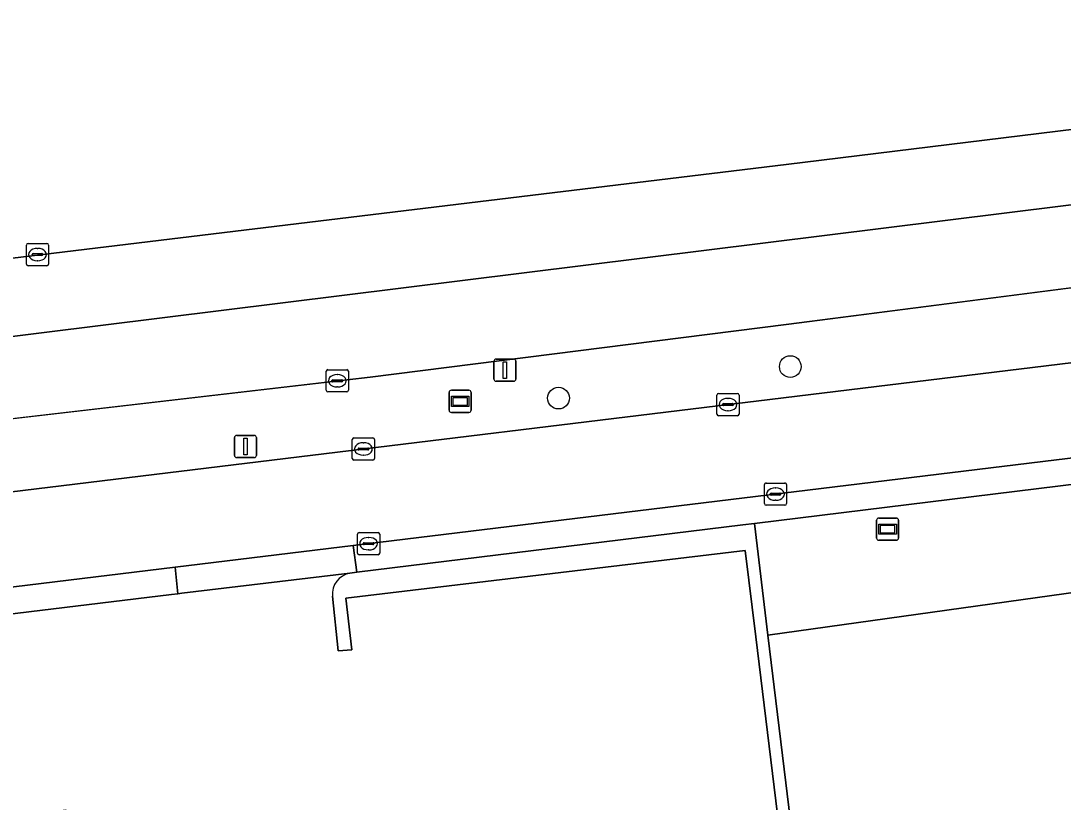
# Model space of a CAD drawing. Extents: x 161477 to 163040, y 383680 to 384871.
# Drawn here: x 162465.54 to 162512.48, y 384071.96 to 384107.14 of the extents above; entities that cross this region are included whole.
import ezdxf

# ---------------------------------------------------------------- set-up
doc = ezdxf.new("R2010")
doc.units = 0
for name, color, linetype in [('IMGEO_Berm_groen', 7, 'Continuous'), ('IMGEO_Boom', 7, 'Continuous'), ('IMGEO_Erf', 7, 'Continuous'), ('IMGEO_Groenvoorziening', 7, 'Continuous'), ('IMGEO_Haag', 7, 'Continuous'), ('IMGEO_Kolk', 7, 'Continuous'), ('IMGEO_Lichtmast', 7, 'Continuous'), ('IMGEO_Loofbos', 7, 'Continuous'), ('IMGEO_Rijbaan_lokaal_gesloten', 7, 'Continuous'), ('IMGEO_Verkeersbordpaal', 7, 'Continuous'), ('IMGEO_Verklikker', 7, 'Continuous'), ('IMGEO_Voetpad_open', 7, 'Continuous'), ('IMGEO_Wegwijzer', 7, 'Continuous')]:
    doc.layers.add(name, color=color, linetype=linetype)

msp = doc.modelspace()

# ---------------------------------------------------------------- linework, layer by layer
at = {"layer": 'IMGEO_Berm_groen'}
for points in [[(162295.197, 384075.687), (162391.371, 384087.519), (162500, 384100.675), (162518.729, 384102.971), (162542.23, 384106.474)], [(162583.697, 384089.441), (162569.477, 384093.962), (162568.385, 384094.106), (162539.344, 384089.759), (162518.216, 384086.924), (162498.574, 384084.511), (162499.185, 384079.478), (162568.298, 384089.128), (162583.588, 384084.269), (162589.304, 384083.697), (162593.448, 384085.126), (162598.593, 384089.271), (162619.027, 384099.845)], [(162534.962, 384097.975), (162500, 384093.468), (162481.264, 384091.095), (162457.811, 384088.372), (162442.901, 384086.436), (162402.758, 384081.663), (162381.895, 384078.899), (162368.059, 384077.415), (162337.394, 384073.713), (162307.499, 384070.04), (162248.941, 384062.845), (162201.441, 384057.009), (162179.625, 384054.308), (162139.298, 384049.588), (162134.982, 384048.963), (162131.051, 384048.617), (162073.42, 384041.498), (162051.67, 384038.989), (162036.516, 384037.016), (162009.54, 384033.893)], [(162260.044, 384060.826), (162395.867, 384077.5), (162517.624, 384092.325)]]:
    msp.add_lwpolyline(points, dxfattribs=at)
at = {"layer": 'IMGEO_Boom'}
for centre in [(162500.193, 384091.571), (162489.752, 384090.151)]:
    msp.add_circle(centre, 0.489, dxfattribs=at)
at = {"layer": 'IMGEO_Erf'}
for points in [[(162498.633, 384079.401), (162498.156, 384083.287), (162480.175, 384081.146), (162480.439, 384078.82), (162479.831, 384078.769), (162479.569, 384081.228)], [(162480.36, 384082.273), (162472.793, 384081.364), (162472.615, 384081.343), (162472.321, 384081.307), (162405.715, 384073.213), (162404.569, 384073.071), (162404.186, 384073.024), (162395.868, 384071.977), (162395.649, 384071.966), (162392.205, 384071.555)], [(162434.766, 384067.084), (162434.701, 384067.602), (162467.567, 384071.605), (162467.783, 384069.814), (162474.921, 384070.679), (162476.521, 384057.46), (162472.782, 384057.007), (162473.945, 384047.551), (162486.517, 384049.092), (162502.092, 384051.196), (162501.07, 384059.528), (162500.912, 384060.821), (162498.633, 384079.401)]]:
    msp.add_lwpolyline(points, dxfattribs=at)
msp.add_arc((162480.537, 384081.317), 0.972, 100.4877, 185.2654, dxfattribs=at)
at = {"layer": 'IMGEO_Groenvoorziening'}
for points in [[(162499.185, 384079.478), (162498.574, 384084.511), (162498.057, 384084.448), (162480.672, 384082.312), (162480.36, 384082.273)], [(162479.569, 384081.228), (162479.831, 384078.769), (162480.439, 384078.82), (162480.175, 384081.146), (162498.156, 384083.287), (162498.633, 384079.401), (162500.912, 384060.821), (162501.443, 384060.879), (162499.185, 384079.478)]]:
    msp.add_lwpolyline(points, dxfattribs=at)
msp.add_arc((162480.537, 384081.317), 0.972, 100.4877, 185.2654, dxfattribs=at)
at = {"layer": 'IMGEO_Haag'}
for points in [[(162499.185, 384079.478), (162498.574, 384084.511), (162498.057, 384084.448), (162480.672, 384082.312), (162480.36, 384082.273)], [(162479.569, 384081.228), (162479.831, 384078.769), (162480.439, 384078.82), (162480.175, 384081.146), (162498.156, 384083.287), (162498.633, 384079.401), (162500.912, 384060.821), (162501.443, 384060.879), (162499.185, 384079.478)]]:
    msp.add_lwpolyline(points, dxfattribs=at)
msp.add_arc((162480.537, 384081.317), 0.972, 100.4877, 185.2654, dxfattribs=at)
at = {"layer": 'IMGEO_Kolk'}
for p, q in [((162465.863, 384097.116), (162466.715, 384097.116)), ((162465.788, 384096.19), (162465.788, 384097.042)), ((162466.047, 384096.61), (162466.047, 384096.622)), ((162466.09, 384096.659), (162466.488, 384096.659)), ((162466.276, 384096.896), (162466.301, 384096.896)), ((162466.531, 384096.622), (162466.531, 384096.61)), ((162466.789, 384097.042), (162466.789, 384096.19)), ((162466.485, 384096.573), (162466.087, 384096.573)), ((162466.299, 384096.336), (162466.274, 384096.336)), ((162466.715, 384096.116), (162465.863, 384096.116)), ((162479.29, 384090.507), (162479.29, 384091.359)), ((162479.365, 384091.433), (162480.217, 384091.433)), ((162479.592, 384090.976), (162479.99, 384090.976)), ((162479.778, 384091.213), (162479.803, 384091.213)), ((162480.291, 384091.359), (162480.291, 384090.507)), ((162479.549, 384090.927), (162479.549, 384090.939)), ((162479.987, 384090.89), (162479.589, 384090.89)), ((162479.801, 384090.653), (162479.776, 384090.653)), ((162480.033, 384090.939), (162480.033, 384090.927)), ((162480.217, 384090.433), (162479.365, 384090.433)), ((162496.885, 384089.435), (162496.885, 384090.287)), ((162496.96, 384090.361), (162497.812, 384090.361)), ((162497.373, 384090.141), (162497.398, 384090.141)), ((162497.886, 384090.287), (162497.886, 384089.435)), ((162497.144, 384089.855), (162497.144, 384089.867)), ((162497.582, 384089.818), (162497.184, 384089.818)), ((162497.187, 384089.904), (162497.585, 384089.904)), ((162497.396, 384089.581), (162497.371, 384089.581)), ((162497.628, 384089.867), (162497.628, 384089.855)), ((162497.812, 384089.361), (162496.96, 384089.361)), ((162480.465, 384087.436), (162480.465, 384088.288)), ((162480.54, 384088.362), (162481.392, 384088.362)), ((162481.466, 384088.288), (162481.466, 384087.436)), ((162480.724, 384087.856), (162480.724, 384087.868)), ((162481.162, 384087.819), (162480.764, 384087.819)), ((162480.767, 384087.905), (162481.165, 384087.905)), ((162480.953, 384088.142), (162480.978, 384088.142)), ((162481.208, 384087.868), (162481.208, 384087.856)), ((162481.392, 384087.362), (162480.54, 384087.362)), ((162480.976, 384087.582), (162480.951, 384087.582)), ((162499.101, 384086.329), (162499.953, 384086.329)), ((162499.026, 384085.403), (162499.026, 384086.255)), ((162499.285, 384085.823), (162499.285, 384085.835)), ((162499.328, 384085.872), (162499.726, 384085.872)), ((162499.514, 384086.109), (162499.539, 384086.109)), ((162499.769, 384085.835), (162499.769, 384085.823)), ((162500.027, 384086.255), (162500.027, 384085.403)), ((162499.723, 384085.786), (162499.325, 384085.786)), ((162499.537, 384085.549), (162499.512, 384085.549)), ((162499.953, 384085.329), (162499.101, 384085.329)), ((162480.699, 384083.171), (162480.699, 384084.023)), ((162480.774, 384084.097), (162481.626, 384084.097)), ((162481.7, 384084.023), (162481.7, 384083.171)), ((162480.958, 384083.591), (162480.958, 384083.603)), ((162481.396, 384083.554), (162480.998, 384083.554)), ((162481.001, 384083.64), (162481.399, 384083.64)), ((162481.187, 384083.877), (162481.212, 384083.877)), ((162481.442, 384083.603), (162481.442, 384083.591)), ((162481.626, 384083.097), (162480.774, 384083.097)), ((162481.21, 384083.317), (162481.185, 384083.317))]:
    msp.add_line(p, q, dxfattribs=at)
for points in [[(162465.863, 384097.116), (162466.715, 384097.116)], [(162465.788, 384096.19), (162465.788, 384097.042)], [(162466.789, 384097.042), (162466.789, 384096.19)], [(162466.715, 384096.116), (162465.863, 384096.116)], [(162479.29, 384090.507), (162479.29, 384091.359)], [(162479.365, 384091.433), (162480.217, 384091.433)], [(162480.291, 384091.359), (162480.291, 384090.507)], [(162480.217, 384090.433), (162479.365, 384090.433)], [(162496.885, 384089.435), (162496.885, 384090.287)], [(162496.96, 384090.361), (162497.812, 384090.361)], [(162497.886, 384090.287), (162497.886, 384089.435)], [(162497.812, 384089.361), (162496.96, 384089.361)], [(162480.465, 384087.436), (162480.465, 384088.288)], [(162480.54, 384088.362), (162481.392, 384088.362)], [(162481.466, 384088.288), (162481.466, 384087.436)], [(162481.392, 384087.362), (162480.54, 384087.362)], [(162499.101, 384086.329), (162499.953, 384086.329)], [(162499.026, 384085.403), (162499.026, 384086.255)], [(162500.027, 384086.255), (162500.027, 384085.403)], [(162499.953, 384085.329), (162499.101, 384085.329)], [(162480.699, 384083.171), (162480.699, 384084.023)], [(162480.774, 384084.097), (162481.626, 384084.097)], [(162481.7, 384084.023), (162481.7, 384083.171)], [(162481.626, 384083.097), (162480.774, 384083.097)]]:
    msp.add_lwpolyline(points, dxfattribs=at)
for centre, radius, start, end in [((162465.865, 384097.04), 0.0765, 91.552, 178.448), ((162465.865, 384097.04), 0.0765, 91.552, 178.448), ((162466.713, 384097.04), 0.0765, 1.552, 88.448), ((162466.713, 384097.04), 0.0765, 1.552, 88.448), ((162466.087, 384096.619), 0.0403, 85.8775, 175.7526), ((162466.084, 384096.609), 0.0366, 178.938, 274.7102), ((162466.488, 384096.616), 0.043, 264.8664, 352.4533), ((162466.492, 384096.621), 0.0386, 1.7309, 96.639), ((162465.865, 384096.192), 0.0765, 181.552, 268.448), ((162465.865, 384096.192), 0.0765, 181.552, 268.448), ((162466.713, 384096.192), 0.0765, 271.552, 358.448), ((162466.713, 384096.192), 0.0765, 271.552, 358.448), ((162479.367, 384091.357), 0.0765, 91.552, 178.448), ((162479.367, 384091.357), 0.0765, 91.552, 178.448), ((162479.589, 384090.936), 0.0403, 85.8775, 175.7526), ((162479.994, 384090.938), 0.0386, 1.7309, 96.639), ((162480.215, 384091.357), 0.0765, 1.552, 88.448), ((162480.215, 384091.357), 0.0765, 1.552, 88.448), ((162479.367, 384090.509), 0.0765, 181.552, 268.448), ((162479.367, 384090.509), 0.0765, 181.552, 268.448), ((162479.586, 384090.926), 0.0366, 178.938, 274.7102), ((162479.99, 384090.933), 0.043, 264.8664, 352.4533), ((162480.215, 384090.509), 0.0765, 271.552, 358.448), ((162480.215, 384090.509), 0.0765, 271.552, 358.448), ((162496.962, 384090.285), 0.0765, 91.552, 178.448), ((162496.962, 384090.285), 0.0765, 91.552, 178.448), ((162497.81, 384090.285), 0.0765, 1.552, 88.448), ((162497.81, 384090.285), 0.0765, 1.552, 88.448), ((162497.184, 384089.864), 0.0403, 85.8775, 175.7526), ((162497.181, 384089.854), 0.0366, 178.938, 274.7102), ((162497.585, 384089.861), 0.043, 264.8664, 352.4533), ((162497.589, 384089.866), 0.0386, 1.7309, 96.639), ((162496.962, 384089.437), 0.0765, 181.552, 268.448), ((162496.962, 384089.437), 0.0765, 181.552, 268.448), ((162497.81, 384089.437), 0.0765, 271.552, 358.448), ((162497.81, 384089.437), 0.0765, 271.552, 358.448), ((162480.542, 384088.286), 0.0765, 91.552, 178.448), ((162480.542, 384088.286), 0.0765, 91.552, 178.448), ((162481.39, 384088.286), 0.0765, 1.552, 88.448), ((162481.39, 384088.286), 0.0765, 1.552, 88.448), ((162480.764, 384087.865), 0.0403, 85.8775, 175.7526), ((162480.761, 384087.855), 0.0366, 178.938, 274.7102), ((162481.165, 384087.862), 0.043, 264.8664, 352.4533), ((162481.169, 384087.867), 0.0386, 1.7309, 96.639), ((162480.542, 384087.438), 0.0765, 181.552, 268.448), ((162480.542, 384087.438), 0.0765, 181.552, 268.448), ((162481.39, 384087.438), 0.0765, 271.552, 358.448), ((162481.39, 384087.438), 0.0765, 271.552, 358.448), ((162499.103, 384086.253), 0.0765, 91.552, 178.448), ((162499.103, 384086.253), 0.0765, 91.552, 178.448), ((162499.951, 384086.253), 0.0765, 1.552, 88.448), ((162499.951, 384086.253), 0.0765, 1.552, 88.448), ((162499.325, 384085.832), 0.0403, 85.8775, 175.7526), ((162499.322, 384085.822), 0.0366, 178.938, 274.7102), ((162499.726, 384085.829), 0.043, 264.8664, 352.4533), ((162499.73, 384085.834), 0.0386, 1.7309, 96.639), ((162499.103, 384085.405), 0.0765, 181.552, 268.448), ((162499.103, 384085.405), 0.0765, 181.552, 268.448), ((162499.951, 384085.405), 0.0765, 271.552, 358.448), ((162499.951, 384085.405), 0.0765, 271.552, 358.448), ((162480.776, 384084.021), 0.0765, 91.552, 178.448), ((162480.776, 384084.021), 0.0765, 91.552, 178.448), ((162481.624, 384084.021), 0.0765, 1.552, 88.448), ((162481.624, 384084.021), 0.0765, 1.552, 88.448), ((162480.998, 384083.6), 0.0403, 85.8775, 175.7526), ((162480.995, 384083.59), 0.0366, 178.938, 274.7102), ((162481.399, 384083.597), 0.043, 264.8664, 352.4533), ((162481.403, 384083.602), 0.0386, 1.7309, 96.639), ((162480.776, 384083.173), 0.0765, 181.552, 268.448), ((162480.776, 384083.173), 0.0765, 181.552, 268.448), ((162481.624, 384083.173), 0.0765, 271.552, 358.448), ((162481.624, 384083.173), 0.0765, 271.552, 358.448)]:
    msp.add_arc(centre, radius, start, end, dxfattribs=at)
for centre, major_axis, ratio, start_param, end_param in [((162466.275, 384096.616), (-0.387, 0.002), 0.722429, 4.712389, 7.853982), ((162466.3, 384096.616), (-0.39, 0.002), 0.717154, 1.570796, 4.712389), ((162479.777, 384090.933), (-0.387, 0.002), 0.722429, 4.712389, 7.853982), ((162479.802, 384090.933), (-0.39, 0.002), 0.717154, 1.570796, 4.712389), ((162497.372, 384089.861), (-0.387, 0.002), 0.722429, 4.712389, 7.853982), ((162497.397, 384089.861), (-0.39, 0.002), 0.717154, 1.570796, 4.712389), ((162480.952, 384087.862), (-0.387, 0.002), 0.722429, 4.712389, 7.853982), ((162480.977, 384087.862), (-0.39, 0.002), 0.717154, 1.570796, 4.712389), ((162499.513, 384085.829), (-0.387, 0.002), 0.722429, 4.712389, 7.853982), ((162499.538, 384085.829), (-0.39, 0.002), 0.717154, 1.570796, 4.712389), ((162481.186, 384083.597), (-0.387, 0.002), 0.722429, 4.712389, 7.853982), ((162481.211, 384083.597), (-0.39, 0.002), 0.717154, 1.570796, 4.712389)]:
    msp.add_ellipse(centre, major_axis=major_axis, ratio=ratio, start_param=start_param, end_param=end_param, dxfattribs=at)
at = {"layer": 'IMGEO_Lichtmast'}
for p, q in [((162486.942, 384091.911), (162487.732, 384091.911)), ((162487.732, 384091.911), (162486.942, 384091.911)), ((162486.842, 384091.011), (162486.842, 384091.811)), ((162486.842, 384091.811), (162486.842, 384091.011)), ((162487.832, 384091.811), (162487.832, 384091.011)), ((162487.832, 384091.011), (162487.832, 384091.811)), ((162487.732, 384090.911), (162486.942, 384090.911)), ((162486.942, 384090.911), (162487.732, 384090.911))]:
    msp.add_line(p, q, dxfattribs=at)
msp.add_lwpolyline([(162487.262, 384091.786), (162487.412, 384091.786), (162487.412, 384091.036), (162487.262, 384091.036), (162487.262, 384091.786)], dxfattribs=at)
for centre, start, end in [((162486.942, 384091.811), 90, 180), ((162486.942, 384091.811), 90, 180), ((162487.732, 384091.811), 0, 90), ((162487.732, 384091.811), 360, 90), ((162486.942, 384091.011), 180, 270), ((162486.942, 384091.011), 180, 270), ((162487.732, 384091.011), 270, 0), ((162487.732, 384091.011), 270, 0)]:
    msp.add_arc(centre, 0.1, start, end, dxfattribs=at)
at = {"layer": 'IMGEO_Loofbos'}
msp.add_lwpolyline([(162617.695, 384104.581), (162619.027, 384099.845), (162598.593, 384089.271), (162593.448, 384085.126), (162589.304, 384083.697), (162583.588, 384084.269), (162568.298, 384089.128), (162499.185, 384079.478), (162501.443, 384060.879), (162510.24, 384061.84), (162510.76, 384056.94), (162504.701, 384056.301), (162504.279, 384059.866), (162501.6, 384059.584), (162502.611, 384051.259), (162633.881, 384061.746)], dxfattribs=at)
at = {"layer": 'IMGEO_Rijbaan_lokaal_gesloten'}
msp.add_lwpolyline([(162523.472, 384100.182), (162541.672, 384102.783), (162554.672, 384105.134), (162566.872, 384107.635), (162574.422, 384109.336), (162609.421, 384117.982), (162609.604, 384121.678), (162602.378, 384119.861), (162582.678, 384114.817), (162570.302, 384112.064), (162562.353, 384110.296), (162552.451, 384108.269), (162542.23, 384106.474), (162518.729, 384102.971), (162500, 384100.675), (162391.371, 384087.519), (162295.197, 384075.687), (162278.569, 384073.661), (162247.846, 384069.907), (162248.391, 384066.39), (162263.747, 384068.271), (162307.132, 384073.594), (162328.972, 384076.274), (162436.622, 384089.378)], close=True, dxfattribs=at)
for points in [[(162523.472, 384100.182), (162436.622, 384089.378), (162328.972, 384076.274), (162307.132, 384073.594), (162263.747, 384068.271), (162248.391, 384066.39), (162248.941, 384062.845), (162307.499, 384070.04), (162337.394, 384073.713), (162368.059, 384077.415), (162381.895, 384078.899), (162402.758, 384081.663), (162442.901, 384086.436), (162457.811, 384088.372), (162481.264, 384091.095), (162500, 384093.468), (162534.962, 384097.975)], [(162472.495, 384082.536), (162480.503, 384083.512), (162515.641, 384087.792), (162537.889, 384090.779), (162565.081, 384094.836), (162568.085, 384095.282), (162567.18, 384099.754), (162566.939, 384099.707), (162563.982, 384099.162), (162559.021, 384098.307), (162539.725, 384095.3), (162537.55, 384095.035)], [(162517.624, 384092.325), (162395.867, 384077.5), (162260.044, 384060.826)], [(162261.855, 384056.776), (162395.494, 384073.171), (162405.589, 384074.388), (162472.495, 384082.536)]]:
    msp.add_lwpolyline(points, dxfattribs=at)
at = {"layer": 'IMGEO_Verkeersbordpaal'}
for p, q in [((162475.159, 384087.573), (162475.159, 384088.373)), ((162475.159, 384088.373), (162475.159, 384087.573)), ((162475.259, 384088.473), (162476.049, 384088.473)), ((162476.049, 384088.473), (162475.259, 384088.473)), ((162476.149, 384088.373), (162476.149, 384087.573)), ((162476.149, 384087.573), (162476.149, 384088.373)), ((162476.049, 384087.473), (162475.259, 384087.473)), ((162475.259, 384087.473), (162476.049, 384087.473))]:
    msp.add_line(p, q, dxfattribs=at)
msp.add_lwpolyline([(162475.579, 384088.348), (162475.729, 384088.348), (162475.729, 384087.598), (162475.579, 384087.598), (162475.579, 384088.348)], dxfattribs=at)
for centre, start, end in [((162475.259, 384088.373), 90, 180), ((162475.259, 384088.373), 90, 180), ((162476.049, 384088.373), 0, 90), ((162476.049, 384088.373), 360, 90), ((162475.259, 384087.573), 180, 270), ((162475.259, 384087.573), 180, 270), ((162476.049, 384087.573), 270, 0), ((162476.049, 384087.573), 270, 0)]:
    msp.add_arc(centre, 0.1, start, end, dxfattribs=at)
at = {"layer": 'IMGEO_Verklikker'}
for p, q in [((162504.079, 384083.85), (162504.079, 384084.65)), ((162504.079, 384084.65), (162504.079, 384083.85)), ((162504.179, 384084.75), (162504.969, 384084.75)), ((162504.969, 384084.75), (162504.179, 384084.75)), ((162505.069, 384084.65), (162505.069, 384083.85)), ((162505.069, 384083.85), (162505.069, 384084.65)), ((162504.969, 384083.75), (162504.179, 384083.75)), ((162504.179, 384083.75), (162504.969, 384083.75))]:
    msp.add_line(p, q, dxfattribs=at)
for points in [[(162504.18, 384084.482), (162504.968, 384084.482), (162504.968, 384084.018), (162504.18, 384084.018), (162504.18, 384084.482)], [(162504.245, 384084.417), (162504.245, 384084.083), (162504.903, 384084.083), (162504.903, 384084.417), (162504.245, 384084.417)]]:
    msp.add_lwpolyline(points, dxfattribs=at)
for centre, start, end in [((162504.179, 384084.65), 90, 180), ((162504.179, 384084.65), 90, 180), ((162504.969, 384084.65), 0, 90), ((162504.969, 384084.65), 360, 90), ((162504.179, 384083.85), 180, 270), ((162504.179, 384083.85), 180, 270), ((162504.969, 384083.85), 270, 0), ((162504.969, 384083.85), 270, 0)]:
    msp.add_arc(centre, 0.1, start, end, dxfattribs=at)
at = {"layer": 'IMGEO_Voetpad_open'}
for points in [[(162584.338, 384090.515), (162580.538, 384091.767), (162579.349, 384092.137), (162568.973, 384095.408), (162568.085, 384095.282), (162565.081, 384094.836), (162537.889, 384090.779), (162515.641, 384087.792), (162480.503, 384083.512), (162480.672, 384082.312), (162498.057, 384084.448), (162498.574, 384084.511), (162518.216, 384086.924), (162539.344, 384089.759), (162568.385, 384094.106), (162569.477, 384093.962), (162583.697, 384089.441)], [(162392.205, 384071.555), (162395.649, 384071.966), (162395.868, 384071.977), (162404.186, 384073.024), (162404.569, 384073.071), (162405.715, 384073.213), (162472.321, 384081.307), (162472.615, 384081.343), (162472.495, 384082.536), (162405.589, 384074.388), (162395.494, 384073.171), (162261.855, 384056.776)]]:
    msp.add_lwpolyline(points, dxfattribs=at)
msp.add_lwpolyline([(162472.793, 384081.364), (162480.36, 384082.273), (162480.672, 384082.312), (162480.503, 384083.512), (162472.495, 384082.536), (162472.615, 384081.343)], close=True, dxfattribs=at)
at = {"layer": 'IMGEO_Wegwijzer'}
for p, q in [((162484.926, 384090.505), (162485.716, 384090.505)), ((162485.716, 384090.505), (162484.926, 384090.505)), ((162484.826, 384089.605), (162484.826, 384090.405)), ((162484.826, 384090.405), (162484.826, 384089.605)), ((162485.816, 384090.405), (162485.816, 384089.605)), ((162485.816, 384089.605), (162485.816, 384090.405)), ((162485.716, 384089.505), (162484.926, 384089.505)), ((162484.926, 384089.505), (162485.716, 384089.505))]:
    msp.add_line(p, q, dxfattribs=at)
for points in [[(162484.927, 384090.237), (162485.715, 384090.237), (162485.715, 384089.773), (162484.927, 384089.773), (162484.927, 384090.237)], [(162484.992, 384090.172), (162484.992, 384089.838), (162485.65, 384089.838), (162485.65, 384090.172), (162484.992, 384090.172)]]:
    msp.add_lwpolyline(points, dxfattribs=at)
for centre, start, end in [((162484.926, 384090.405), 90, 180), ((162484.926, 384090.405), 90, 180), ((162485.716, 384090.405), 0, 90), ((162485.716, 384090.405), 360, 90), ((162484.926, 384089.605), 180, 270), ((162484.926, 384089.605), 180, 270), ((162485.716, 384089.605), 270, 0), ((162485.716, 384089.605), 270, 0)]:
    msp.add_arc(centre, 0.1, start, end, dxfattribs=at)

doc.saveas('drawing.dxf')
